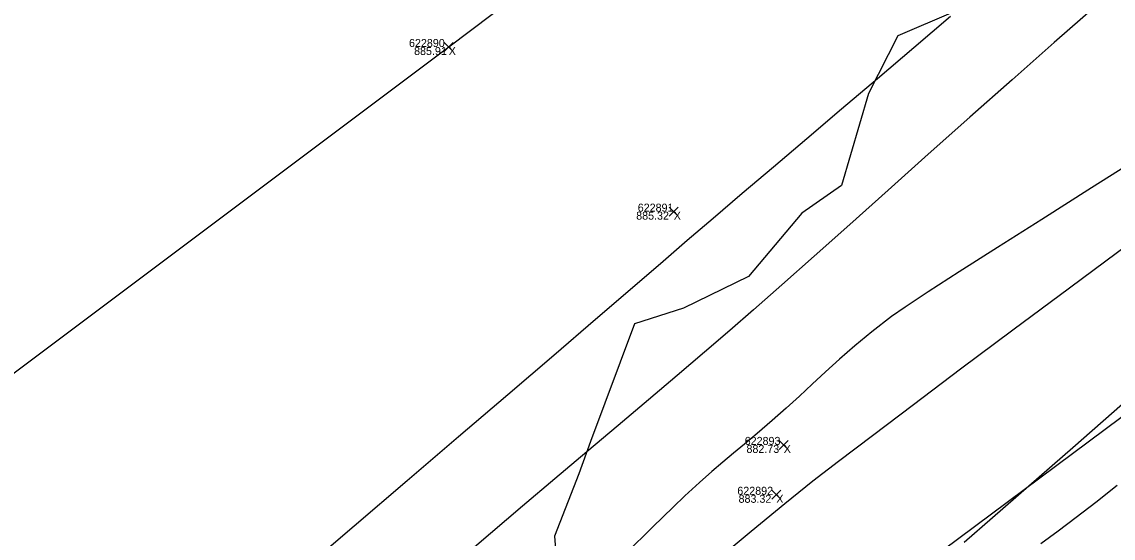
# Model space of a CAD drawing. Extents: x 1957117 to 1971063, y 701601 to 715861.
# Drawn here: x 1967946.2 to 1967993.91, y 710474.87 to 710497.47 of the extents above; entities that cross this region are included whole.
import ezdxf

# ---------------------------------------------------------------- set-up
doc = ezdxf.new("R2010")
doc.units = 0
for name, color, linetype in [('AP_X_Lights', 7, 'Continuous'), ('DT_X_Contour_Major', 7, 'Continuous'), ('DT_X_Contour_Minor', 7, 'Continuous'), ('DT_X_TIN_Hull', 7, 'Continuous'), ('PV_P_Shoulder', 7, 'Continuous'), ('RS_Raster1', 7, 'Continuous'), ('RW_X_Esmt_RR', 7, 'Continuous'), ('SC_Scratch1', 7, 'Continuous'), ('SC_Shading5', 7, 'Continuous'), ('VG_X_Tree_Line_Rt', 7, 'Continuous')]:
    doc.layers.add(name, color=color, linetype=linetype)

msp = doc.modelspace()

# ---------------------------------------------------------------- linework, layer by layer
at = {"layer": 'AP_X_Lights'}
for p, q in [((1967964.669, 710496.176), (1967965.057, 710496.566)), ((1967964.669, 710496.566), (1967965.057, 710496.176)), ((1967974.506, 710488.969), (1967974.894, 710489.359)), ((1967974.506, 710489.359), (1967974.894, 710488.969)), ((1967979.314, 710478.759), (1967979.702, 710479.149)), ((1967979.314, 710479.149), (1967979.702, 710478.759)), ((1967978.988, 710476.576), (1967979.376, 710476.966)), ((1967978.988, 710476.966), (1967979.376, 710476.576))]:
    msp.add_line(p, q, dxfattribs=at)
at = {"layer": 'DT_X_Contour_Major'}
for points in [[(1967958.402, 710473.408), (1967960.733, 710475.409), (1967963.044, 710477.391), (1967965.295, 710479.321), (1967967.446, 710481.165), (1967969.456, 710482.889), (1967971.286, 710484.46), (1967972.895, 710485.842), (1967974.243, 710487.004), (1967975.291, 710487.909), (1967976.423, 710488.886), (1967977.686, 710489.966), (1967979.057, 710491.133), (1967980.515, 710492.371), (1967982.04, 710493.664), (1967983.608, 710494.996), (1967985.199, 710496.352), (1967986.792, 710497.715)], [(1967958.402, 710473.408), (1967960.733, 710475.409), (1967963.044, 710477.391), (1967965.295, 710479.321), (1967967.446, 710481.165), (1967969.456, 710482.889), (1967971.286, 710484.46), (1967972.895, 710485.842), (1967974.243, 710487.004), (1967975.291, 710487.909), (1967976.423, 710488.886), (1967977.686, 710489.966), (1967979.057, 710491.133), (1967980.515, 710492.371), (1967982.04, 710493.664), (1967983.608, 710494.996), (1967985.199, 710496.352), (1967986.792, 710497.715)], [(1967990.754, 710474.637), (1967991.5, 710475.187), (1967992.289, 710475.784), (1967993.144, 710476.446), (1967994.088, 710477.194)], [(1967990.754, 710474.637), (1967991.5, 710475.187), (1967992.289, 710475.784), (1967993.144, 710476.446), (1967994.088, 710477.194)]]:
    msp.add_lwpolyline(points, dxfattribs=at)
at = {"layer": 'DT_X_Contour_Minor'}
for points in [[(1967993.144, 710498.161), (1967991.334, 710496.567), (1967989.491, 710494.935), (1967987.646, 710493.295), (1967985.828, 710491.675), (1967984.066, 710490.103), (1967982.391, 710488.608), (1967980.832, 710487.218), (1967979.419, 710485.962), (1967978.181, 710484.868), (1967977.149, 710483.964), (1967976.047, 710483.014), (1967974.856, 710481.996), (1967973.59, 710480.922), (1967972.265, 710479.801), (1967970.897, 710478.646), (1967969.501, 710477.465), (1967968.092, 710476.272), (1967966.685, 710475.075), (1967965.297, 710473.886)], [(1967993.144, 710498.161), (1967991.334, 710496.567), (1967989.491, 710494.935), (1967987.646, 710493.295), (1967985.828, 710491.675), (1967984.066, 710490.103), (1967982.391, 710488.608), (1967980.832, 710487.218), (1967979.419, 710485.962), (1967978.181, 710484.868), (1967977.149, 710483.964), (1967976.047, 710483.014), (1967974.856, 710481.996), (1967973.59, 710480.922), (1967972.265, 710479.801), (1967970.897, 710478.646), (1967969.501, 710477.465), (1967968.092, 710476.272), (1967966.685, 710475.075), (1967965.297, 710473.886)], [(1967995.329, 710491.691), (1967992.967, 710490.2), (1967990.792, 710488.825), (1967988.848, 710487.592), (1967987.176, 710486.524), (1967985.819, 710485.648), (1967984.819, 710484.988), (1967984.219, 710484.568), (1967983.362, 710483.903), (1967982.61, 710483.286), (1967981.941, 710482.706), (1967981.33, 710482.153), (1967980.755, 710481.618), (1967980.191, 710481.091), (1967979.616, 710480.561), (1967979.006, 710480.019), (1967978.347, 710479.454), (1967977.794, 710478.99), (1967977.305, 710478.586), (1967976.84, 710478.199), (1967976.359, 710477.787), (1967975.82, 710477.307), (1967975.183, 710476.719), (1967974.673, 710476.23), (1967973.793, 710475.375), (1967972.599, 710474.208)], [(1967995.329, 710491.691), (1967992.967, 710490.2), (1967990.792, 710488.825), (1967988.848, 710487.592), (1967987.176, 710486.524), (1967985.819, 710485.648), (1967984.819, 710484.988), (1967984.219, 710484.568), (1967983.362, 710483.903), (1967982.61, 710483.286), (1967981.941, 710482.706), (1967981.33, 710482.153), (1967980.755, 710481.618), (1967980.191, 710481.091), (1967979.616, 710480.561), (1967979.006, 710480.019), (1967978.347, 710479.454), (1967977.794, 710478.99), (1967977.305, 710478.586), (1967976.84, 710478.199), (1967976.359, 710477.787), (1967975.82, 710477.307), (1967975.183, 710476.719), (1967974.673, 710476.23), (1967973.793, 710475.375), (1967972.599, 710474.208)], [(1967976.412, 710473.772), (1967978.089, 710475.179), (1967979.56, 710476.393), (1967980.785, 710477.377), (1967981.903, 710478.245), (1967983.382, 710479.373), (1967985.175, 710480.728), (1967987.239, 710482.278), (1967989.53, 710483.991), (1967992.003, 710485.834), (1967994.615, 710487.776)], [(1967976.412, 710473.772), (1967978.089, 710475.179), (1967979.56, 710476.393), (1967980.785, 710477.377), (1967981.903, 710478.245), (1967983.382, 710479.373), (1967985.175, 710480.728), (1967987.239, 710482.278), (1967989.53, 710483.991), (1967992.003, 710485.834), (1967994.615, 710487.776)], [(1967987.396, 710474.695), (1967988.628, 710475.771), (1967990.226, 710477.169), (1967992.139, 710478.844), (1967994.318, 710480.752)], [(1967987.396, 710474.695), (1967988.628, 710475.771), (1967990.226, 710477.169), (1967992.139, 710478.844), (1967994.318, 710480.752)]]:
    msp.add_lwpolyline(points, dxfattribs=at)
at = {"layer": 'DT_X_TIN_Hull'}
msp.add_lwpolyline([(1968085.786, 710587.631), (1968048.374, 710559.321), (1968008.022, 710528.961), (1967964.863, 710496.371), (1967926.506, 710467.561), (1967887.113, 710437.416), (1967847.789, 710407.195), (1967807.487, 710375.982), (1967766.853, 710344.714), (1967763.635, 710342.334), (1967729.675, 710316.377), (1967688.906, 710284.998), (1967647.617, 710253.044)], dxfattribs=at)
at = {"layer": 'RW_X_Esmt_RR'}
msp.add_lwpolyline([(1968171.056, 710611.87), (1967279.514, 709947.668)], dxfattribs=at)
at = {"layer": 'SC_Shading5'}
for points in [[(1963589.678, 706586.994), (1963626.625, 706689.548), (1963651.76, 706746.832), (1963668.09, 706778.596), (1963682.768, 706805.402), (1963734.424, 706911.594), (1963826.849, 707116.717), (1963877.258, 707215.645), (1963964.981, 707354.472), (1964070.526, 707509.355), (1964132.574, 707601.994), (1964163.9, 707642.169), (1964191.2, 707685.167), (1964278.98, 707807.131), (1964326.11, 707874.364), (1964396.427, 707968.962), (1964508.519, 708133.679), (1964655.588, 708336.552), (1964745.319, 708429.172), (1964840.327, 708522.317), (1964988.178, 708660.245), (1965089.796, 708739.041), (1965251.743, 708835.216), (1965415.807, 708922.048), (1965866.2, 709149.38), (1966173.543, 709294.131), (1966283.627, 709338.196), (1966534.003, 709419.214), (1966689.084, 709471.266), (1967008.468, 709641.817), (1967166.677, 709750.124), (1967422.113, 709931.083), (1967818.707, 710198.831), (1968187.021, 710459.852), (1968360.589, 710592.493), (1968496.543, 710707.847), (1968606.427, 710809.378), (1968733.391, 710937.091), (1968807.28, 711025.4), (1968843.008, 711077.094), (1968863.233, 711106.099), (1968909.747, 711171.311), (1968974.133, 711279.559), (1969130.932, 711546.915), (1969247.433, 711744.686), (1969402.714, 712016.424), (1969505.287, 712191.789), (1969666.311, 712460.805), (1969771.586, 712639.896), (1969880.058, 712820.917), (1969964.994, 712955.706), (1969990.005, 713000.084), (1970030.065, 713068.479)], [(1963609.915, 706579.703), (1963646.615, 706681.572), (1963671.193, 706737.585), (1963687.092, 706768.511), (1963701.884, 706795.526), (1963753.906, 706902.469), (1963846.249, 707107.41), (1963895.973, 707204.994), (1963982.966, 707342.667), (1964088.35, 707497.312), (1964150.015, 707589.379), (1964181.502, 707629.761), (1964209.024, 707673.109), (1964296.517, 707794.674), (1964343.552, 707861.772), (1964413.958, 707956.489), (1964526.123, 708121.313), (1964672.104, 708322.686), (1964760.576, 708414.006), (1964855.195, 708506.77), (1965002.134, 708643.847), (1965101.925, 708721.226), (1965262.272, 708816.451), (1965425.685, 708902.939), (1965875.63, 709130.044), (1966182.13, 709274.398), (1966290.944, 709317.954), (1966540.737, 709398.785), (1966697.632, 709451.445), (1967019.644, 709623.399), (1967178.971, 709732.471), (1967434.35, 709913.39), (1967830.945, 710181.14), (1968199.774, 710442.525), (1968374.086, 710575.735), (1968510.806, 710691.739), (1968621.36, 710793.889), (1968749.296, 710922.58), (1968824.413, 711012.355), (1968860.678, 711064.827), (1968880.812, 711093.701), (1968927.778, 711159.547), (1968992.655, 711268.62), (1969149.476, 711536.015), (1969266.039, 711733.891), (1969421.336, 712005.657), (1969523.8, 712180.835), (1969684.812, 712449.831), (1969790.084, 712628.917), (1969898.385, 712809.653), (1969983.474, 712944.685), (1970008.657, 712989.367), (1970048.626, 713057.607)]]:
    msp.add_spline(points, degree=3, dxfattribs=at)
at = {"layer": 'VG_X_Tree_Line_Rt'}
msp.add_lwpolyline([(1967989.229, 710498.904), (1967984.501, 710496.864), (1967983.21, 710494.336), (1967982.035, 710490.311), (1967980.302, 710489.101), (1967977.974, 710486.331), (1967975.121, 710484.942), (1967972.978, 710484.247), (1967971.062, 710479.103), (1967970.558, 710477.683), (1967969.492, 710474.958), (1967969.742, 710471.745), (1967974.238, 710469.932), (1967978.925, 710469.55), (1967982.519, 710466.423), (1967986.555, 710463.092), (1967980.645, 710460.821), (1967973.793, 710458.85), (1967973.087, 710458.484), (1967968.088, 710456.252), (1967959.219, 710455.217), (1967953.509, 710454.859), (1967949.85, 710450.422), (1967944.909, 710449.274)], dxfattribs=at)

# ---------------------------------------------------------------- texts
at = {"layer": 'PV_P_Shoulder'}
for s, p in [('885.91', (1967963.349, 710496.021)), ('885.32', (1967973.058, 710488.814)), ('882.73', (1967977.879, 710478.604)), ('883.32', (1967977.534, 710476.421))]:
    msp.add_text(s, height=0.35, dxfattribs=at).set_placement(p)
at = {"layer": 'RS_Raster1'}
for s, p in [('622890', (1967963.127, 710496.371)), ('622891', (1967973.126, 710489.164)), ('622893', (1967977.802, 710478.954)), ('622892', (1967977.479, 710476.771))]:
    msp.add_text(s, height=0.35, dxfattribs=at).set_placement(p)
at = {"layer": 'SC_Scratch1'}
for p in [(1967964.863, 710496.021), (1967974.7, 710488.814), (1967979.508, 710478.604), (1967979.182, 710476.421)]:
    msp.add_text('X', height=0.35, dxfattribs=at).set_placement(p)

doc.saveas('drawing.dxf')
